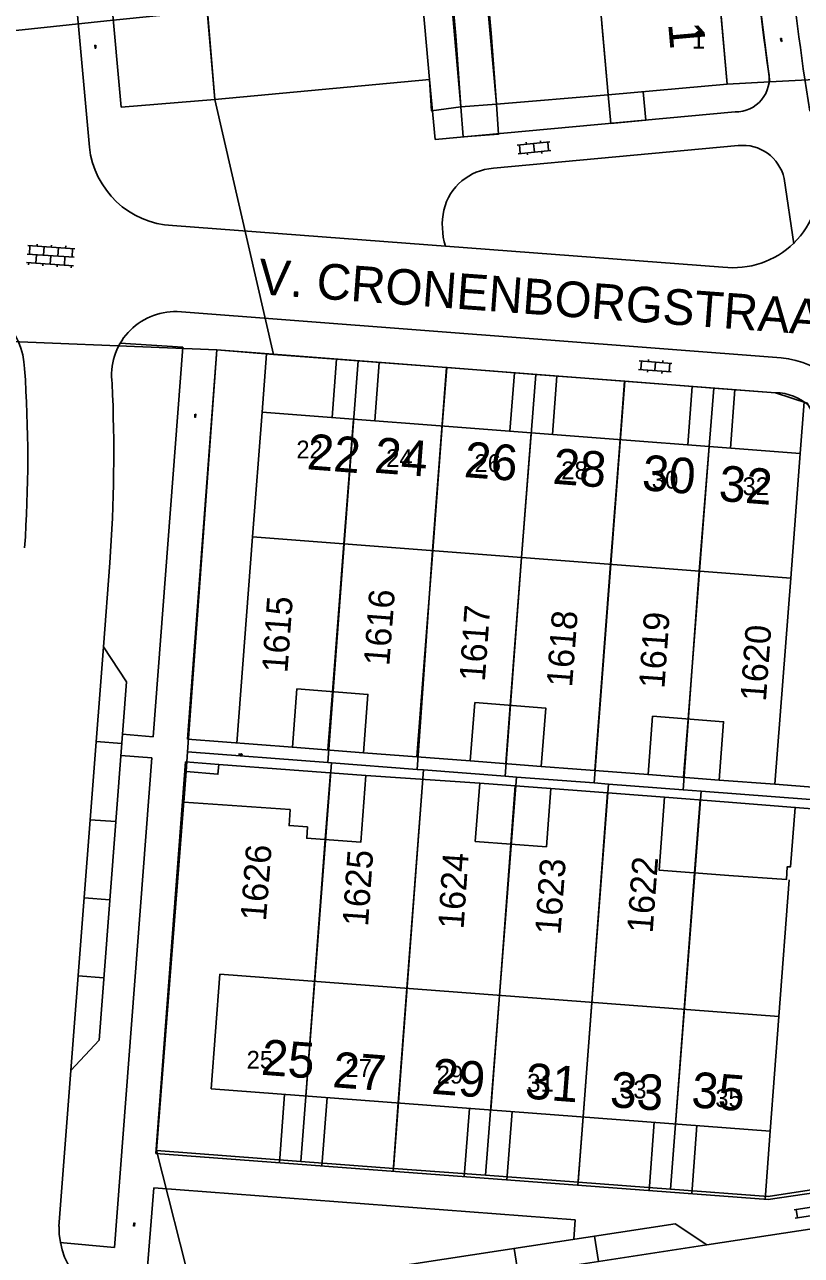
# Model space of a CAD drawing. Extents: x 148816 to 151297, y 399515 to 402500.
# Drawn here: x 150312.2 to 150366.6, y 401337.1 to 401423.4 of the extents above; entities that cross this region are included whole.
import ezdxf

# ---------------------------------------------------------------- set-up
doc = ezdxf.new("R2010")
doc.units = 0
for name, color, linetype in [('B01 Hoofdgebouw  [T] Norm', 7, 'Continuous'), ('B01 hoofgebouw', 7, 'Continuous'), ('B02 Bijgebouw  [D] Norm', 7, 'Continuous'), ('B02 Bijgebouw  [T] Norm', 7, 'Continuous'), ('B07 Tussenmuur  [D] Norm', 7, 'Continuous'), ('G01 perceelsgrens', 7, 'Continuous'), ('S02 Open verharding  Norm', 7, 'Continuous'), ('T04 Haag heg  [D] Gem', 7, 'Continuous'), ('V00 Kant verharding algemeen  [T] Norm', 7, 'Continuous'), ('V00 Kant verharding algemeen secundair  [D] Gem', 7, 'Continuous'), ('V00 Kant verharding algemeen secundair  [T] Norm', 7, 'Continuous'), ('Z01 perceelnummer', 7, 'Continuous'), ('Z02 huisnummer', 7, 'Continuous'), ('Z02 Huisnummer  [Tekst] Norm', 7, 'Continuous'), ('Z06 straatnaam', 7, 'Continuous')]:
    doc.layers.add(name, color=color, linetype=linetype)

msp = doc.modelspace()

# ---------------------------------------------------------------- linework, layer by layer
at = {"layer": 'B01 Hoofdgebouw  [T] Norm'}
for p, q in [((150361.44, 401419.26), (150357.13, 401467.41)), ((150353.09, 401418.51), (150348.78, 401466.656)), ((150340.57, 401419.58), (150340.11, 401424.56)), ((150324.97, 401424.4), (150325.5, 401418.18)), ((150325.5, 401418.18), (150340.57, 401419.58)), ((150353.09, 401418.51), (150361.44, 401419.26)), ((150345.26, 401417.85), (150342.77, 401417.67)), ((150328.16, 401387.51), (150328.83, 401396.25)), ((150328.83, 401396.25), (150366.56, 401393.35)), ((150366.56, 401393.35), (150365.89, 401384.61)), ((150365.89, 401384.61), (150328.16, 401387.51)), ((150323.34, 401368.88), (150323.49, 401371.03)), ((150323.49, 401371.03), (150325.72, 401370.84)), ((150325.72, 401370.84), (150325.78, 401371.53)), ((150325.78, 401371.53), (150330.76, 401371.16)), ((150330.79, 401368.37), (150323.34, 401368.88)), ((150330.71, 401367.24), (150330.79, 401368.37)), ((150361.23, 401368.91), (150366.21, 401368.52)), ((150366.21, 401368.52), (150365.87, 401364.34)), ((150332, 401367.15), (150330.71, 401367.24)), ((150331.95, 401366.36), (150332, 401367.15)), ((150334.8, 401366.16), (150331.95, 401366.36)), ((150365.65, 401364.36), (150365.59, 401363.46)), ((150365.87, 401364.34), (150365.65, 401364.36)), ((150365.59, 401363.46), (150361.55, 401363.74)), ((150325.86, 401356.81), (150325.25, 401348.78)), ((150365.05, 401353.85), (150325.86, 401356.81)), ((150364.46, 401345.81), (150365.05, 401353.85)), ((150325.25, 401348.78), (150364.46, 401345.81))]:
    msp.add_line(p, q, dxfattribs=at)
msp.add_lwpolyline([(150353.09, 401418.51), (150353.27, 401416.508), (150355.73, 401416.729), (150355.55, 401418.731)], dxfattribs=at)
at = {"layer": 'B01 hoofgebouw'}
for points in [[(150352.64, 401423.49), (150353.09, 401418.51), (150361.44, 401419.26), (150357.13, 401467.41), (150352.15, 401466.96)], [(150342.4, 401422.66), (150338.467, 401465.733), (150340.954, 401465.955), (150344.89, 401422.84)], [(150323.11, 401460.7), (150318.13, 401460.26), (150321.36, 401424.07), (150324.97, 401424.4), (150325.5, 401418.18), (150340.57, 401419.58), (150340.11, 401424.56)], [(150344.89, 401422.84), (150345.26, 401417.85), (150342.77, 401417.67), (150342.4, 401422.66)], [(150355.55, 401418.731), (150355.73, 401416.729), (150353.27, 401416.508), (150353.09, 401418.51)], [(150342.77, 401417.67), (150342.921, 401415.575), (150345.411, 401415.755), (150345.26, 401417.85)], [(150366.56, 401393.35), (150328.83, 401396.25), (150328.16, 401387.51), (150365.89, 401384.61), (150366.56, 401393.35)], [(150334.8, 401366.16), (150331.95, 401366.36), (150332, 401367.15), (150330.71, 401367.24), (150330.79, 401368.37), (150323.34, 401368.88), (150323.49, 401371.03), (150325.72, 401370.84), (150325.78, 401371.53), (150330.76, 401371.16)], [(150334.8, 401366.16), (150335.743, 401366.069), (150336.102, 401370.75), (150330.76, 401371.16)], [(150361.226, 401368.914), (150357.049, 401369.231), (150356.657, 401364.127), (150361.55, 401363.74)], [(150361.226, 401368.914), (150366.21, 401368.52), (150365.87, 401364.34), (150365.65, 401364.36), (150365.59, 401363.46), (150361.55, 401363.74)], [(150325.25, 401348.78), (150325.86, 401356.81), (150365.05, 401353.85), (150364.46, 401345.81), (150325.25, 401348.78)]]:
    msp.add_lwpolyline(points, dxfattribs=at)
at = {"layer": 'B02 Bijgebouw  [D] Norm'}
for p, q in [((150345.26, 401417.85), (150340.954, 401465.955)), ((150342.77, 401417.67), (150338.467, 401465.733)), ((150330.76, 401371.16), (150336.102, 401370.75)), ((150336.102, 401370.75), (150335.744, 401366.087)), ((150357.049, 401369.231), (150356.657, 401364.127)), ((150361.23, 401368.91), (150357.049, 401369.231)), ((150334.8, 401366.16), (150335.744, 401366.087)), ((150361.55, 401363.74), (150356.657, 401364.127))]:
    msp.add_line(p, q, dxfattribs=at)
for points in [[(150331.261, 401376.828), (150336.246, 401376.445), (150335.932, 401372.358), (150330.947, 401372.741)], [(150343.731, 401375.869), (150348.716, 401375.486), (150348.402, 401371.399), (150343.417, 401371.782)], [(150356.201, 401374.911), (150361.186, 401374.528), (150360.872, 401370.441), (150355.887, 401370.824)], [(150343.773, 401366.137), (150348.763, 401365.76), (150349.072, 401369.844), (150344.082, 401370.221)]]:
    msp.add_lwpolyline(points, close=True, dxfattribs=at)
at = {"layer": 'B02 Bijgebouw  [T] Norm'}
msp.add_lwpolyline([(150342.77, 401417.67), (150342.921, 401415.575), (150345.411, 401415.755), (150345.26, 401417.85)], dxfattribs=at)
at = {"layer": 'B07 Tussenmuur  [D] Norm'}
for p, q in [((150334.552, 401387.017), (150335.224, 401395.757)), ((150334.552, 401387.017), (150335.224, 401395.757)), ((150340.787, 401386.538), (150341.459, 401395.278)), ((150340.787, 401386.538), (150341.459, 401395.278)), ((150347.022, 401386.058), (150347.694, 401394.798)), ((150347.022, 401386.058), (150347.694, 401394.798)), ((150353.257, 401385.579), (150353.929, 401394.319)), ((150353.257, 401385.579), (150353.929, 401394.319)), ((150359.492, 401385.099), (150360.164, 401393.839)), ((150359.492, 401385.099), (150360.164, 401393.839)), ((150333.44, 401372.549), (150333.754, 401376.637)), ((150333.44, 401372.549), (150333.754, 401376.637)), ((150345.91, 401371.59), (150346.224, 401375.678)), ((150345.91, 401371.59), (150346.224, 401375.678)), ((150358.38, 401370.632), (150358.694, 401374.72)), ((150358.38, 401370.632), (150358.694, 401374.72)), ((150333.61, 401370.941), (150333.252, 401366.276)), ((150333.61, 401370.941), (150333.252, 401366.276)), ((150346.575, 401370.033), (150346.266, 401365.949)), ((150346.575, 401370.033), (150346.266, 401365.949)), ((150359.542, 401369.04), (150359.15, 401363.939)), ((150359.542, 401369.04), (150359.15, 401363.939)), ((150332.498, 401356.306), (150331.89, 401348.276)), ((150332.498, 401356.306), (150331.89, 401348.276)), ((150338.98, 401355.815), (150338.372, 401347.785)), ((150338.98, 401355.815), (150338.372, 401347.785)), ((150345.462, 401355.324), (150344.854, 401347.294)), ((150345.462, 401355.324), (150344.854, 401347.294)), ((150351.944, 401354.833), (150351.336, 401346.803)), ((150351.944, 401354.833), (150351.336, 401346.803)), ((150358.425, 401354.343), (150357.817, 401346.313)), ((150358.425, 401354.343), (150357.817, 401346.313))]:
    msp.add_line(p, q, dxfattribs=at)
at = {"layer": 'G01 perceelsgrens'}
for points in [[(150361.462, 401500), (150361.776, 401495.699), (150362.09, 401491.39), (150362.368, 401482.156), (150362.479, 401472.724), (150362.459, 401466.81), (150362.323, 401452.965), (150362.548, 401439.029), (150363.501, 401426.75), (150364.429, 401419.418)], [(150318.39, 401423.754), (150305.369, 401422.369)], [(150325.5, 401418.18), (150324.99, 401424.382), (150321.391, 401424.064), (150318.39, 401423.754)], [(150364.429, 401419.418), (150361.44, 401419.26), (150353.09, 401418.51), (150345.26, 401417.85), (150342.77, 401417.67), (150340.702, 401417.397), (150340.57, 401419.58), (150325.5, 401418.18)], [(150374.239, 401419.936), (150364.429, 401419.418)], [(150325.5, 401418.18), (150329.625, 401400.305)], [(150307.18, 401401.38), (150325.649, 401400.61)], [(150323.592, 401372.425), (150325.649, 401400.61)], [(150325.649, 401400.61), (150329.625, 401400.305)], [(150335.554, 401399.852), (150329.625, 401400.305)], [(150335.554, 401399.852), (150334.571, 401387.017)], [(150341.756, 401399.377), (150335.554, 401399.852)], [(150341.756, 401399.377), (150340.774, 401386.54)], [(150348.027, 401398.897), (150341.801, 401399.375), (150341.756, 401399.377)], [(150348.027, 401398.897), (150347.016, 401386.061)], [(150354.259, 401398.42), (150348.027, 401398.897)], [(150354.259, 401398.42), (150353.277, 401385.579)], [(150360.491, 401397.943), (150354.259, 401398.42)], [(150360.491, 401397.943), (150359.479, 401385.103)], [(150364.82, 401397.61), (150360.491, 401397.943)], [(150368.218, 401394.856), (150367.053, 401396.891), (150364.82, 401397.61)], [(150333.423, 401371.67), (150334.571, 401387.017)], [(150340.774, 401386.54), (150339.705, 401371.187)], [(150347.016, 401386.061), (150345.876, 401370.713)], [(150353.277, 401385.579), (150352.108, 401370.234)], [(150359.479, 401385.103), (150358.34, 401369.755)], [(150321.411, 401344.446), (150323.49, 401371.03), (150323.592, 401372.425)], [(150323.592, 401372.425), (150333.423, 401371.67)], [(150333.691, 401371.649), (150331.539, 401343.684)], [(150333.423, 401371.67), (150333.691, 401371.649)], [(150333.691, 401371.649), (150339.705, 401371.187)], [(150340.143, 401371.153), (150338.027, 401343.196)], [(150339.705, 401371.187), (150340.143, 401371.153)], [(150340.143, 401371.153), (150345.876, 401370.713)], [(150346.671, 401370.652), (150344.487, 401342.71)], [(150345.876, 401370.713), (150346.671, 401370.652)], [(150346.671, 401370.652), (150352.108, 401370.234)], [(150353.104, 401370.157), (150350.991, 401342.22)], [(150352.108, 401370.234), (150353.104, 401370.157)], [(150353.104, 401370.157), (150358.34, 401369.755)], [(150359.604, 401369.658), (150357.456, 401341.734)], [(150358.34, 401369.755), (150359.604, 401369.658)], [(150359.604, 401369.658), (150372.192, 401368.69)], [(150321.411, 401344.446), (150326.423, 401324.7)], [(150321.411, 401344.446), (150331.539, 401343.684)], [(150331.539, 401343.684), (150338.027, 401343.196)], [(150338.027, 401343.196), (150344.487, 401342.71)], [(150344.487, 401342.71), (150350.991, 401342.22)], [(150357.456, 401341.734), (150364.323, 401341.217), (150372.946, 401342.551)], [(150350.991, 401342.22), (150357.456, 401341.734)]]:
    msp.add_lwpolyline(points, dxfattribs=at)
at = {"layer": 'S02 Open verharding  Norm'}
for p, q in [((150317.085, 401421.932), (150317.1, 401421.933)), ((150317.116, 401421.769), (150317.094, 401421.998)), ((150317.155, 401421.988), (150317.096, 401421.983)), ((150317.105, 401421.883), (150317.165, 401421.889)), ((150317.175, 401421.774), (150317.154, 401422.003)), ((150317.16, 401421.939), (150317.175, 401421.94)), ((150365.194, 401422.408), (150365.18, 401422.406)), ((150365.185, 401422.473), (150365.219, 401422.245)), ((150365.187, 401422.458), (150365.246, 401422.467)), ((150365.209, 401422.31), (150365.195, 401422.307)), ((150365.261, 401422.368), (150365.202, 401422.359)), ((150365.217, 401422.26), (150365.276, 401422.269)), ((150365.244, 401422.482), (150365.279, 401422.254)), ((150365.268, 401422.42), (150365.254, 401422.417)), ((150365.284, 401422.321), (150365.269, 401422.319)), ((150317.095, 401421.832), (150317.11, 401421.833)), ((150317.174, 401421.789), (150317.114, 401421.784)), ((150317.169, 401421.839), (150317.184, 401421.84)), ((150346.713, 401414.979), (150349.001, 401415.212)), ((150346.922, 401414.397), (150346.862, 401414.994)), ((150347.344, 401415.194), (150347.359, 401415.045)), ((150347.857, 401415.095), (150347.917, 401414.499)), ((150348.339, 401415.295), (150348.354, 401415.146)), ((150348.912, 401414.6), (150348.852, 401415.197)), ((150346.773, 401414.382), (150349.061, 401414.615)), ((150347.42, 401414.448), (150347.435, 401414.299)), ((150348.415, 401414.549), (150348.43, 401414.4)), ((150313.043, 401407.894), (150313.053, 401408.044)), ((150312.353, 401407.341), (150315.645, 401407.113)), ((150312.394, 401407.939), (150315.686, 401407.711)), ((150312.544, 401407.929), (150312.502, 401407.33)), ((150313.001, 401407.296), (150312.96, 401406.697)), ((150313.541, 401407.86), (150313.5, 401407.261)), ((150313.999, 401407.227), (150313.957, 401406.628)), ((150314.04, 401407.825), (150314.051, 401407.975)), ((150314.539, 401407.791), (150314.498, 401407.192)), ((150315.038, 401407.756), (150315.048, 401407.906)), ((150315.537, 401407.722), (150315.495, 401407.123)), ((150312.311, 401406.742), (150315.603, 401406.514)), ((150312.461, 401406.732), (150312.45, 401406.582)), ((150313.458, 401406.663), (150313.448, 401406.513)), ((150314.456, 401406.594), (150314.446, 401406.444)), ((150314.955, 401406.559), (150314.996, 401407.158)), ((150315.454, 401406.524), (150315.443, 401406.375)), ((150355.269, 401399.846), (150357.563, 401399.67)), ((150355.373, 401399.237), (150355.419, 401399.835)), ((150355.929, 401399.946), (150355.917, 401399.796)), ((150356.416, 401399.758), (150356.37, 401399.16)), ((150356.926, 401399.869), (150356.915, 401399.72)), ((150357.367, 401399.083), (150357.413, 401399.681)), ((150355.223, 401399.248), (150357.517, 401399.072)), ((150355.871, 401399.198), (150355.86, 401399.049)), ((150356.869, 401399.122), (150356.857, 401398.972)), ((150324.102, 401395.948), (150324.087, 401395.949)), ((150324.11, 401396.047), (150324.095, 401396.049)), ((150324.115, 401396.112), (150324.097, 401395.883)), ((150324.166, 401395.993), (150324.106, 401395.998)), ((150324.114, 401396.097), (150324.174, 401396.093)), ((150324.175, 401396.108), (150324.157, 401395.878)), ((150324.177, 401395.942), (150324.162, 401395.943)), ((150324.185, 401396.042), (150324.17, 401396.043)), ((150324.099, 401395.898), (150324.158, 401395.893)), ((150327.198, 401372.22), (150327.427, 401372.206)), ((150327.201, 401372.279), (150327.431, 401372.266)), ((150327.213, 401372.219), (150327.216, 401372.279)), ((150327.262, 401372.216), (150327.262, 401372.201)), ((150327.267, 401372.29), (150327.266, 401372.276)), ((150327.316, 401372.273), (150327.312, 401372.213)), ((150327.362, 401372.21), (150327.361, 401372.195)), ((150327.367, 401372.285), (150327.366, 401372.27)), ((150327.412, 401372.207), (150327.416, 401372.267)), ((150366.125, 401340.285), (150368.398, 401340.636)), ((150366.216, 401339.692), (150368.489, 401340.043)), ((150366.364, 401339.715), (150366.273, 401340.308)), ((150319.814, 401339.213), (150319.799, 401339.214)), ((150319.822, 401339.312), (150319.807, 401339.314)), ((150319.827, 401339.377), (150319.809, 401339.148)), ((150319.81, 401339.163), (150319.87, 401339.158)), ((150319.878, 401339.258), (150319.818, 401339.262)), ((150319.826, 401339.362), (150319.886, 401339.357)), ((150319.887, 401339.372), (150319.869, 401339.143)), ((150319.889, 401339.207), (150319.874, 401339.208)), ((150319.897, 401339.306), (150319.882, 401339.308))]:
    msp.add_line(p, q, dxfattribs=at)
at = {"layer": 'T04 Haag heg  [D] Gem'}
for p, q in [((150329.143, 401400.342), (150328.83, 401396.25)), ((150341.773, 401399.375), (150341.459, 401395.278)), ((150354.243, 401398.42), (150353.929, 401394.319)), ((150366.836, 401396.962), (150366.56, 401393.35)), ((150327.048, 401373.036), (150328.16, 401387.51)), ((150333.754, 401376.637), (150334.552, 401387.017)), ((150339.675, 401372.071), (150340.787, 401386.538)), ((150346.224, 401375.678), (150347.022, 401386.058)), ((150352.145, 401371.112), (150353.257, 401385.579)), ((150358.694, 401374.72), (150359.492, 401385.099)), ((150364.777, 401370.141), (150365.89, 401384.61)), ((150340.092, 401370.529), (150338.98, 401355.815)), ((150353.055, 401369.538), (150351.944, 401354.833)), ((150333.252, 401366.276), (150332.498, 401356.306)), ((150346.266, 401365.949), (150345.462, 401355.324)), ((150359.15, 401363.939), (150358.425, 401354.343)), ((150365.775, 401363.446), (150365.05, 401353.85)), ((150338.01, 401342.979), (150338.372, 401347.785)), ((150350.975, 401342.004), (150351.336, 401346.803)), ((150364.097, 401341.017), (150364.46, 401345.81))]:
    msp.add_line(p, q, dxfattribs=at)
at = {"layer": 'V00 Kant verharding algemeen  [T] Norm'}
for p, q in [((150309.06, 401500), (150316.71, 401414.84)), ((150318.94, 401417.64), (150315.1, 401460.14)), ((150340.57, 401419.58), (150340.97, 401415.38)), ((150325.5, 401418.18), (150318.94, 401417.64)), ((150340.97, 401415.38), (150362, 401417.32)), ((150362.21, 401414.95), (150345.04, 401413.36)), ((150366.11, 401408.05), (150365.43, 401412.64)), ((150322.55, 401409.34), (150361.13, 401406.43)), ((150322.86, 401403.3), (150365.22, 401400.06)), ((150318.87, 401401.09), (150323.26, 401400.8)), ((150323.26, 401400.8), (150321.192, 401373.482)), ((150323.582, 401373.299), (150325.65, 401400.61)), ((150325.65, 401400.61), (150364.82, 401397.61)), ((150334.042, 401399.967), (150333.728, 401395.871)), ((150337.033, 401399.738), (150336.719, 401395.642)), ((150346.512, 401399.012), (150346.198, 401394.912)), ((150349.503, 401398.783), (150349.189, 401394.683)), ((150358.982, 401398.057), (150358.668, 401393.953)), ((150361.973, 401397.828), (150361.659, 401393.724)), ((150318.15, 401385.68), (150317.699, 401379.794)), ((150317.699, 401379.794), (150319.314, 401377.323)), ((150317.386, 401352.182), (150319.314, 401377.323)), ((150319.032, 401373.648), (150321.192, 401373.482)), ((150323.582, 401373.299), (150330.947, 401372.741)), ((150321.08, 401371.996), (150318.48, 401337.65)), ((150318.918, 401372.162), (150321.08, 401371.996)), ((150335.932, 401372.358), (150343.417, 401371.782)), ((150321.38, 401344.23), (150323.461, 401371.709)), ((150323.461, 401371.709), (150325.78, 401371.53)), ((150348.402, 401371.399), (150355.887, 401370.824)), ((150344.082, 401370.221), (150336.102, 401370.75)), ((150364.777, 401370.141), (150360.872, 401370.441)), ((150364.777, 401370.141), (150372.071, 401369.581)), ((150349.072, 401369.844), (150357.049, 401369.231)), ((150372.306, 401368.043), (150366.21, 401368.52)), ((150317.386, 401352.182), (150315.418, 401350.051)), ((150314.58, 401339.12), (150315.418, 401350.051)), ((150330.032, 401343.579), (150330.394, 401348.389)), ((150333.023, 401343.354), (150333.385, 401348.162)), ((150342.997, 401342.604), (150343.358, 401347.407)), ((150345.988, 401342.379), (150346.349, 401347.18)), ((150355.96, 401341.629), (150356.321, 401346.426)), ((150358.951, 401341.404), (150359.312, 401346.199)), ((150364.32, 401341), (150321.38, 401344.23)), ((150320.56, 401333.43), (150321.22, 401341.83)), ((150321.22, 401341.83), (150350.77, 401339.59)), ((150372.8, 401342.29), (150364.32, 401341)), ((150373.27, 401339.86), (150360.016, 401337.83)), ((150357.785, 401339.31), (150335.317, 401335.869)), ((150350.77, 401339.59), (150350.681, 401338.222)), ((150357.785, 401339.31), (150360.016, 401337.83)), ((150318.48, 401337.65), (150314.64, 401337.99))]:
    msp.add_line(p, q, dxfattribs=at)
for centre, radius, start, end in [((150556.887, 401447.954), 194.544, 180.76115, 188.2169), ((150557.931, 401447.818), 193.118, 181.90748, 189.07444), ((150362.041, 401419.668), 2.349, 268.99103, 11.83733), ((150362.527, 401411.993), 2.974, 12.56737, 96.12198), ((150322.853, 401415.512), 6.18, 186.24493, 267.18976), ((150345.288, 401409.547), 3.821, 93.71841, 166.63577), ((150361.885, 401412.412), 6.03, 262.80376, 6.16854), ((150346.538, 401409.373), 5.079, 167.98588, 196.97365), ((150306.705, 401399.022), 5.473, 2.91345, 82.69908), ((150322.73, 401398.843), 4.459, 88.33497, 187.51497), ((150364.711, 401394.045), 6.037, 7.9535, 85.16605), ((150222.362, 401393.01), 90.028, 355.99366, 4.00633), ((150208.402, 401393.367), 110.017, 355.99349, 2.54914), ((150364.813, 401394.128), 3.482, 5.30831, 89.8811), ((150320.165, 401339.041), 5.585, 179.19141, 267.79646)]:
    msp.add_arc(centre, radius, start, end, dxfattribs=at)
at = {"layer": 'V00 Kant verharding algemeen secundair  [D] Gem'}
for p, q in [((150318.983, 401373.006), (150317.189, 401373.143)), ((150318.562, 401367.522), (150316.768, 401367.659)), ((150318.142, 401362.038), (150316.348, 401362.176)), ((150317.721, 401356.554), (150315.927, 401356.692)), ((150352.141, 401338.446), (150352.413, 401336.666)), ((150346.497, 401337.581), (150346.769, 401335.802))]:
    msp.add_line(p, q, dxfattribs=at)
at = {"layer": 'V00 Kant verharding algemeen secundair  [T] Norm'}
for p, q in [((150317.699, 401379.794), (150315.418, 401350.051)), ((150335.59, 401334.09), (150360.016, 401337.83))]:
    msp.add_line(p, q, dxfattribs=at)

# ---------------------------------------------------------------- texts
at = {"layer": 'Z01 perceelnummer'}
for s, rotation, p in [('1615', 85.85288, (150330.596, 401377.926)), ('1616', 85.66332, (150337.74, 401378.413)), ('1617', 85.85704, (150344.441, 401377.311)), ('1618', 85.62774, (150350.557, 401376.922)), ('1619', 85.94735, (150357.033, 401376.828)), ('1620', 85.80391, (150364.151, 401375.918)), ('1626', 85.566, (150329.091, 401360.507)), ('1625', 85.97174, (150336.248, 401360.136)), ('1624', 86.12831, (150342.949, 401359.947)), ('1622', 85.75514, (150356.206, 401359.659)), ('1623', 85.95958, (150349.746, 401359.538))]:
    msp.add_text(s, height=1.8, rotation=rotation, dxfattribs=at).set_placement(p)
at = {"layer": 'Z02 huisnummer'}
for s, rotation, p in [('1', 275.10624, (150357.294, 401423.513)), ('22', 355.58372, (150331.916, 401392.251)), ('24', 355.58372, (150336.64, 401392.008)), ('26', 355.58372, (150342.933, 401391.702)), ('28', 355.58372, (150349.149, 401391.236)), ('30', 355.58372, (150355.411, 401390.777)), ('32', 355.58372, (150360.796, 401390.031)), ('25', 355.64085, (150328.704, 401349.771)), ('27', 355.64085, (150333.709, 401348.898)), ('29', 355.64085, (150340.658, 401348.435)), ('31', 355.64085, (150347.207, 401348.108)), ('33', 355.64085, (150353.166, 401347.508)), ('35', 355.64085, (150358.874, 401347.486))]:
    msp.add_text(s, height=2.5, rotation=rotation, dxfattribs=at).set_placement(p)
at = {"layer": 'Z02 Huisnummer  [Tekst] Norm'}
for s, p in [('1', (150358.955, 401421.753)), ('22', (150331.225, 401393.002)), ('24', (150337.521, 401392.397)), ('26', (150343.713, 401392.044)), ('28', (150349.804, 401391.54)), ('30', (150356.15, 401390.884)), ('32', (150362.51, 401390.43)), ('25', (150327.735, 401350.186)), ('27', (150334.665, 401349.613)), ('29', (150341.067, 401349.144)), ('31', (150347.416, 401348.57)), ('33', (150353.923, 401348.101)), ('35', (150360.604, 401347.488))]:
    msp.add_text(s, height=1.25, dxfattribs=at).set_placement(p)
at = {"layer": 'Z06 straatnaam'}
msp.add_text('V. CRONENBORGSTRAAT', height=2.5, rotation=355.8123, dxfattribs=at).set_placement((150328.498, 401404.531))

doc.saveas('drawing.dxf')
